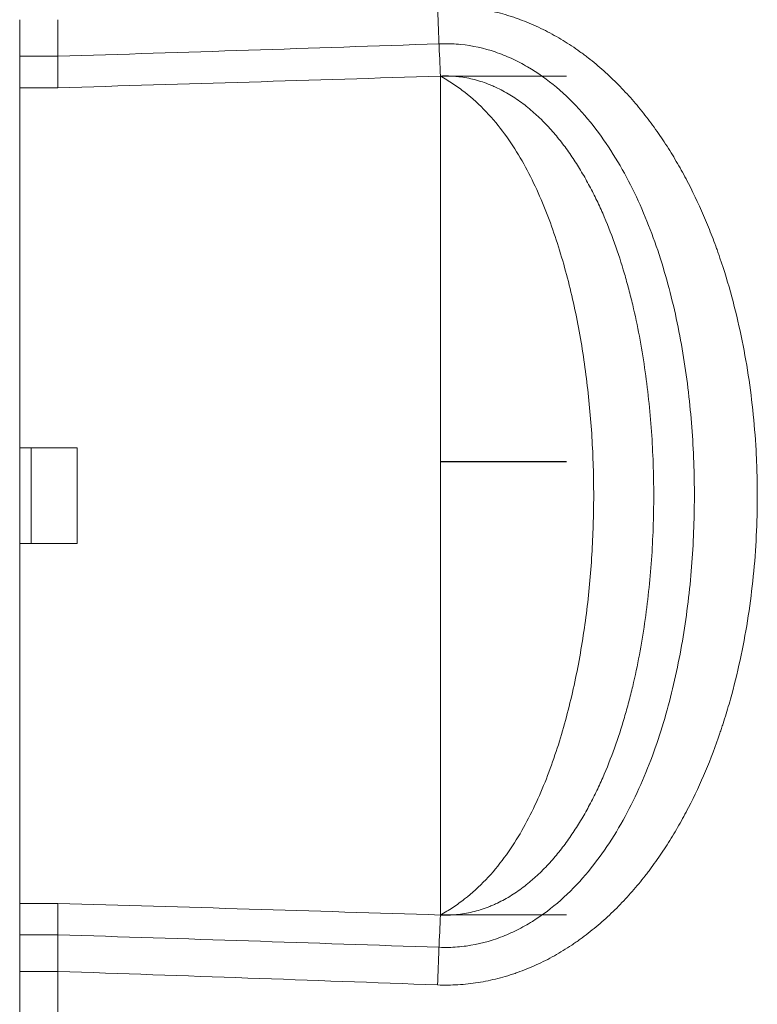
# Model space of a CAD drawing. Header units: millimetres. Extents: x 5437 to 18441, y -4466 to 3128.
# Tile 449 of 497: x 15217.61 to 15223.78, y -891.04 to -882.81. Entities that reach past the tile are written whole.
import ezdxf

# ---------------------------------------------------------------- set-up
doc = ezdxf.new("R2010")
doc.units = ezdxf.units.MM
doc.layers.add('1轮廓实线层', color=7, linetype='Continuous', lineweight=18)

# ---------------------------------------------------------------- blocks, each defined once
blk = doc.blocks.new('MR07S-930')
at = {"layer": '1轮廓实线层'}
for p, q in [((6772.26, -5718.916), (6772.26, -5715.358)), ((6774.26, -5717.271), (6772.26, -5717.271)), ((6794.26, -5762.166), (6794.26, -5718.306)), ((6772.26, -5718.916), (6774.26, -5718.916)), ((6772.26, -5737.736), (6772.26, -5718.916)), ((6775.26, -5737.736), (6772.26, -5737.736)), ((6772.26, -5737.739), (6772.26, -5742.733)), ((6772.86, -5737.739), (6772.86, -5742.732)), ((6775.26, -5737.736), (6775.26, -5742.736)), ((6772.26, -5742.736), (6775.26, -5742.736)), ((6772.26, -5761.556), (6772.26, -5742.736)), ((6772.26, -5765.114), (6772.26, -5761.556)), ((6772.26, -5761.556), (6774.26, -5761.556)), ((6772.26, -5763.201), (6774.26, -5763.201)), ((6772.26, -5782.736), (6772.26, -5765.114)), ((6772.26, -5765.114), (6774.26, -5765.114)), ((6774.26, -5782.736), (6774.26, -5765.114))]:
    blk.add_line(p, q, dxfattribs=at)
for centre, major_axis, start_param, end_param in [((6794.26, -5714.651), (0.372, -9.993), 4.711846, 5.086292), ((6794.26, -5765.821), (0.372, 9.993), 1.196893, 1.57134)]:
    blk.add_ellipse(centre, major_axis=major_axis, ratio=0.014599, start_param=start_param, end_param=end_param, dxfattribs=at)
for points, knots in [([(6794.114, -5714.651), (6794.471, -5714.637), (6794.826, -5714.641), (6795.531, -5714.684), (6795.882, -5714.722), (6796.578, -5714.831), (6796.923, -5714.902), (6797.438, -5715.033), (6797.609, -5715.081), (6797.823, -5715.145), (6797.865, -5715.159), (6797.95, -5715.186), (6797.993, -5715.199), (6798.12, -5715.241), (6798.204, -5715.27), (6798.624, -5715.419), (6798.951, -5715.552), (6799.594, -5715.844), (6799.908, -5716.004), (6800.523, -5716.348), (6800.824, -5716.532), (6801.267, -5716.827), (6801.413, -5716.928), (6801.629, -5717.084), (6801.701, -5717.137), (6801.844, -5717.244), (6801.914, -5717.298), (6802.265, -5717.57), (6802.537, -5717.797), (6803.063, -5718.267), (6803.318, -5718.51), (6803.812, -5719.01), (6804.051, -5719.268), (6804.515, -5719.797), (6804.74, -5720.069), (6805.066, -5720.486), (6805.174, -5720.627), (6805.385, -5720.912), (6805.489, -5721.056), (6805.796, -5721.492), (6805.992, -5721.787), (6806.37, -5722.384), (6806.552, -5722.687), (6806.901, -5723.298), (6807.069, -5723.608), (6807.553, -5724.546), (6807.85, -5725.184), (6808.261, -5726.159), (6808.392, -5726.487), (6808.581, -5726.983), (6808.642, -5727.149), (6808.732, -5727.399), (6808.762, -5727.483), (6808.821, -5727.65), (6808.849, -5727.734), (6809.107, -5728.488), (6809.312, -5729.162), (6809.679, -5730.517), (6809.842, -5731.198), (6810.129, -5732.566), (6810.253, -5733.253), (6810.465, -5734.633), (6810.552, -5735.326), (6810.692, -5736.718), (6810.744, -5737.417), (6810.797, -5738.47), (6810.81, -5738.821), (6810.828, -5739.526), (6810.832, -5739.879), (6810.832, -5740.94), (6810.797, -5742.349), (6810.693, -5743.747), (6810.553, -5745.14), (6810.465, -5745.834), (6810.253, -5747.216), (6810.129, -5747.904), (6809.842, -5749.274), (6809.679, -5749.956), (6809.403, -5750.974), (6809.305, -5751.312), (6809.151, -5751.819), (6809.071, -5752.072), (6808.989, -5752.324), (6808.933, -5752.492), (6808.905, -5752.576), (6808.647, -5753.331), (6808.397, -5753.991), (6807.851, -5755.287), (6807.555, -5755.923), (6807.072, -5756.859), (6806.905, -5757.167), (6806.556, -5757.777), (6806.376, -5758.079), (6805.999, -5758.674), (6805.803, -5758.968), (6805.498, -5759.403), (6805.394, -5759.547), (6805.235, -5759.762), (6805.182, -5759.833), (6805.074, -5759.974), (6804.803, -5760.325), (6804.522, -5760.666), (6804.057, -5761.197), (6803.818, -5761.455), (6803.324, -5761.956), (6803.069, -5762.199), (6802.544, -5762.668), (6802.273, -5762.895), (6801.854, -5763.221), (6801.712, -5763.328), (6801.496, -5763.484), (6801.423, -5763.536), (6801.276, -5763.637), (6801.203, -5763.688), (6800.832, -5763.935), (6800.53, -5764.12), (6799.913, -5764.466), (6799.598, -5764.626), (6798.954, -5764.919), (6798.626, -5765.052), (6798.207, -5765.201), (6798.122, -5765.23), (6797.953, -5765.286), (6797.868, -5765.313), (6797.612, -5765.391), (6797.44, -5765.438), (6796.925, -5765.57), (6796.579, -5765.641), (6795.883, -5765.75), (6795.532, -5765.788), (6794.826, -5765.83), (6794.471, -5765.835), (6794.114, -5765.821)], [0, 0, 0, 0, 0.015625, 0.015625, 0.03125, 0.03125, 0.046875, 0.046875, 0.054688, 0.054688, 0.056641, 0.056641, 0.058594, 0.058594, 0.0625, 0.0625, 0.078125, 0.078125, 0.09375, 0.09375, 0.109375, 0.109375, 0.117188, 0.117188, 0.121094, 0.121094, 0.125, 0.125, 0.140625, 0.140625, 0.15625, 0.15625, 0.171875, 0.171875, 0.1875, 0.1875, 0.195313, 0.195313, 0.203125, 0.203125, 0.21875, 0.21875, 0.234375, 0.234375, 0.25, 0.25, 0.28125, 0.28125, 0.296875, 0.296875, 0.304688, 0.304688, 0.308594, 0.308594, 0.3125, 0.3125, 0.34375, 0.34375, 0.375, 0.375, 0.40625, 0.40625, 0.4375, 0.4375, 0.46875, 0.46875, 0.484375, 0.484375, 0.5, 0.5, 0.53125, 0.5625, 0.5625, 0.59375, 0.59375, 0.625, 0.625, 0.65625, 0.65625, 0.671875, 0.671875, 0.679688, 0.683594, 0.683594, 0.6875, 0.6875, 0.71875, 0.71875, 0.75, 0.75, 0.765625, 0.765625, 0.78125, 0.78125, 0.796875, 0.796875, 0.804688, 0.804688, 0.808594, 0.808594, 0.8125, 0.828125, 0.828125, 0.84375, 0.84375, 0.859375, 0.859375, 0.875, 0.875, 0.882813, 0.882813, 0.886719, 0.886719, 0.890625, 0.890625, 0.90625, 0.90625, 0.921875, 0.921875, 0.9375, 0.9375, 0.941406, 0.941406, 0.945313, 0.945313, 0.953125, 0.953125, 0.96875, 0.96875, 0.984375, 0.984375, 1, 1, 1, 1]), ([(6774.26, -5718.916), (6774.26, -5718.629), (6774.26, -5718.34), (6774.26, -5717.757), (6774.26, -5717.169), (6774.26, -5716.571), (6774.26, -5715.969), (6774.26, -5715.665), (6774.26, -5715.358)], [0, 0, 0, 0, 0.25, 0.25, 0.5, 0.75, 0.75, 1, 1, 1, 1]), ([(6794.19, -5763.852), (6794.353, -5763.859), (6794.517, -5763.861), (6794.992, -5763.852), (6795.304, -5763.828), (6796.235, -5763.699), (6796.832, -5763.543), (6797.697, -5763.216), (6797.981, -5763.092), (6798.538, -5762.814), (6798.81, -5762.661), (6799.598, -5762.169), (6800.088, -5761.797), (6801.013, -5760.979), (6801.449, -5760.53), (6802.656, -5759.12), (6803.333, -5758.096), (6804.216, -5756.471), (6804.488, -5755.911), (6804.987, -5754.781), (6805.214, -5754.21), (6805.837, -5752.479), (6806.177, -5751.304), (6806.736, -5748.919), (6806.956, -5747.707), (6807.291, -5745.262), (6807.404, -5744.041), (6807.537, -5741.603), (6807.556, -5740.385), (6807.502, -5737.951), (6807.429, -5736.736), (6807.183, -5734.308), (6807.011, -5733.096), (6806.664, -5731.28), (6806.534, -5730.674), (6806.242, -5729.476), (6806.081, -5728.882), (6805.546, -5727.115), (6805.121, -5725.957), (6804.091, -5723.706), (6803.497, -5722.634), (6802.446, -5721.134), (6802.069, -5720.651), (6801.249, -5719.731), (6800.802, -5719.291), (6799.854, -5718.493), (6799.352, -5718.133), (6798.548, -5717.664), (6798.27, -5717.518), (6797.706, -5717.259), (6797.419, -5717.145), (6796.545, -5716.849), (6795.945, -5716.715), (6795.013, -5716.621), (6794.7, -5716.608), (6794.324, -5716.615), (6794.257, -5716.617), (6794.19, -5716.62)], [0, 0, 0, 0, 0.008058, 0.008058, 0.023505, 0.023505, 0.054398, 0.054398, 0.069845, 0.069845, 0.085292, 0.085292, 0.116186, 0.116186, 0.147079, 0.147079, 0.208867, 0.208867, 0.23976, 0.23976, 0.270654, 0.270654, 0.332441, 0.332441, 0.394229, 0.394229, 0.456016, 0.456016, 0.517803, 0.517803, 0.57959, 0.57959, 0.641378, 0.641378, 0.672271, 0.672271, 0.703165, 0.703165, 0.764952, 0.764952, 0.82674, 0.82674, 0.857633, 0.857633, 0.888527, 0.888527, 0.91942, 0.91942, 0.934867, 0.934867, 0.950314, 0.950314, 0.981208, 0.981208, 0.996655, 0.996655, 1, 1, 1, 1]), ([(6794.26, -5762.166), (6794.545, -5762.18), (6794.827, -5762.173), (6795.386, -5762.119), (6795.663, -5762.072), (6796.075, -5761.973), (6796.212, -5761.935), (6796.416, -5761.871), (6796.483, -5761.849), (6796.618, -5761.802), (6796.684, -5761.777), (6796.817, -5761.726), (6796.883, -5761.699), (6797.014, -5761.644), (6797.208, -5761.558), (6797.398, -5761.464), (6797.77, -5761.266), (6798.009, -5761.12), (6798.473, -5760.805), (6798.698, -5760.635), (6798.97, -5760.409), (6799.024, -5760.363), (6799.131, -5760.27), (6799.184, -5760.223), (6799.341, -5760.081), (6799.444, -5759.984), (6799.744, -5759.688), (6799.936, -5759.484), (6800.305, -5759.063), (6800.481, -5758.847), (6800.821, -5758.403), (6800.984, -5758.176), (6801.298, -5757.712), (6801.449, -5757.475), (6801.667, -5757.113), (6801.739, -5756.991), (6801.878, -5756.746), (6801.946, -5756.623), (6802.146, -5756.253), (6802.274, -5756.003), (6802.518, -5755.5), (6802.635, -5755.246), (6802.971, -5754.479), (6803.176, -5753.96), (6803.553, -5752.909), (6803.725, -5752.377), (6803.962, -5751.57), (6804.037, -5751.299), (6804.145, -5750.892), (6804.18, -5750.756), (6804.248, -5750.483), (6804.282, -5750.347), (6804.444, -5749.664), (6804.56, -5749.117), (6804.768, -5748.019), (6804.86, -5747.469), (6805.022, -5746.365), (6805.091, -5745.812), (6805.21, -5744.703), (6805.259, -5744.148), (6805.337, -5743.034), (6805.396, -5741.918), (6805.415, -5740.797), (6805.415, -5739.674), (6805.405, -5739.113), (6805.366, -5737.995), (6805.337, -5737.437), (6805.259, -5736.324), (6805.21, -5735.768), (6805.091, -5734.66), (6805.022, -5734.107), (6804.86, -5733.005), (6804.769, -5732.455), (6804.561, -5731.358), (6804.445, -5730.811), (6804.251, -5729.994), (6804.182, -5729.721), (6804.075, -5729.314), (6804.038, -5729.178), (6803.962, -5728.907), (6803.924, -5728.772), (6803.726, -5728.099), (6803.554, -5727.565), (6803.176, -5726.512), (6802.971, -5725.992), (6802.634, -5725.223), (6802.517, -5724.969), (6802.272, -5724.464), (6802.144, -5724.214), (6801.943, -5723.842), (6801.875, -5723.719), (6801.735, -5723.475), (6801.664, -5723.353), (6801.447, -5722.993), (6801.296, -5722.757), (6800.983, -5722.294), (6800.82, -5722.067), (6800.48, -5721.624), (6800.303, -5721.407), (6799.935, -5720.986), (6799.742, -5720.782), (6799.491, -5720.534), (6799.44, -5720.485), (6799.337, -5720.388), (6799.285, -5720.34), (6799.128, -5720.198), (6799.021, -5720.105), (6798.697, -5719.836), (6798.473, -5719.667), (6798.011, -5719.353), (6797.772, -5719.208), (6797.401, -5719.01), (6797.275, -5718.947), (6797.082, -5718.858), (6796.985, -5718.815), (6796.887, -5718.774), (6796.821, -5718.748), (6796.788, -5718.735), (6796.489, -5718.619), (6796.22, -5718.534), (6795.673, -5718.402), (6795.395, -5718.354), (6795.043, -5718.32), (6794.972, -5718.314), (6794.83, -5718.306), (6794.759, -5718.303), (6794.545, -5718.297), (6794.402, -5718.299), (6794.26, -5718.306)], [0, 0, 0, 0, 0.015625, 0.015625, 0.03125, 0.03125, 0.039063, 0.039063, 0.042969, 0.042969, 0.046875, 0.046875, 0.050781, 0.050781, 0.054688, 0.0625, 0.0625, 0.078125, 0.078125, 0.09375, 0.09375, 0.097656, 0.097656, 0.101563, 0.101563, 0.109375, 0.109375, 0.125, 0.125, 0.140625, 0.140625, 0.15625, 0.15625, 0.171875, 0.171875, 0.179688, 0.179688, 0.1875, 0.1875, 0.203125, 0.203125, 0.21875, 0.21875, 0.25, 0.25, 0.28125, 0.28125, 0.296875, 0.296875, 0.304688, 0.304688, 0.3125, 0.3125, 0.34375, 0.34375, 0.375, 0.375, 0.40625, 0.40625, 0.4375, 0.4375, 0.46875, 0.5, 0.5, 0.53125, 0.53125, 0.5625, 0.5625, 0.59375, 0.59375, 0.625, 0.625, 0.65625, 0.65625, 0.6875, 0.6875, 0.703125, 0.703125, 0.710938, 0.710938, 0.71875, 0.71875, 0.75, 0.75, 0.78125, 0.78125, 0.796875, 0.796875, 0.8125, 0.8125, 0.820313, 0.820313, 0.828125, 0.828125, 0.84375, 0.84375, 0.859375, 0.859375, 0.875, 0.875, 0.890625, 0.890625, 0.894531, 0.894531, 0.898438, 0.898438, 0.90625, 0.90625, 0.921875, 0.921875, 0.9375, 0.9375, 0.945313, 0.945313, 0.949219, 0.951172, 0.951172, 0.953125, 0.953125, 0.96875, 0.96875, 0.984375, 0.984375, 0.988281, 0.988281, 0.992188, 0.992188, 1, 1, 1, 1]), ([(6794.26, -5718.306), (6794.26, -5718.306), (6794.26, -5718.306), (6794.378, -5718.306), (6794.498, -5718.306), (6794.731, -5718.306), (6794.846, -5718.306), (6795.186, -5718.306), (6795.406, -5718.306), (6796.044, -5718.306), (6796.436, -5718.306), (6796.983, -5718.306), (6797.158, -5718.306), (6797.493, -5718.306), (6797.653, -5718.306), (6798.111, -5718.306), (6798.389, -5718.306), (6798.904, -5718.306), (6799.141, -5718.306), (6799.581, -5718.306), (6799.785, -5718.306), (6800.315, -5718.306), (6800.607, -5718.306), (6800.859, -5718.306)], [0, 0, 0, 0, 0.000003, 0.000003, 0.031949, 0.031949, 0.063896, 0.063896, 0.12779, 0.12779, 0.255577, 0.255577, 0.319471, 0.319471, 0.383364, 0.383364, 0.511151, 0.511151, 0.638939, 0.638939, 0.766726, 0.766726, 1, 1, 1, 1]), ([(6794.26, -5718.306), (6794.26, -5718.306), (6794.26, -5718.306), (6794.378, -5718.306), (6794.498, -5718.306), (6794.731, -5718.306), (6794.846, -5718.306), (6795.186, -5718.306), (6795.406, -5718.306), (6796.044, -5718.306), (6796.436, -5718.306), (6796.983, -5718.306), (6797.158, -5718.306), (6797.493, -5718.306), (6797.653, -5718.306), (6798.111, -5718.306), (6798.389, -5718.306), (6798.904, -5718.306), (6799.141, -5718.306), (6799.581, -5718.306), (6799.785, -5718.306), (6800.315, -5718.306), (6800.607, -5718.306), (6800.859, -5718.306)], [0, 0, 0, 0, 0.000003, 0.000003, 0.031949, 0.031949, 0.063896, 0.063896, 0.12779, 0.12779, 0.255577, 0.255577, 0.319471, 0.319471, 0.383364, 0.383364, 0.511151, 0.511151, 0.638939, 0.638939, 0.766726, 0.766726, 1, 1, 1, 1]), ([(6794.26, -5718.306), (6794.26, -5718.306), (6794.26, -5718.306), (6794.378, -5718.306), (6794.498, -5718.306), (6794.731, -5718.306), (6794.846, -5718.306), (6795.186, -5718.306), (6795.406, -5718.306), (6796.044, -5718.306), (6796.436, -5718.306), (6796.983, -5718.306), (6797.158, -5718.306), (6797.493, -5718.306), (6797.653, -5718.306), (6798.111, -5718.306), (6798.389, -5718.306), (6798.904, -5718.306), (6799.141, -5718.306), (6799.581, -5718.306), (6799.785, -5718.306), (6800.315, -5718.306), (6800.607, -5718.306), (6800.859, -5718.306)], [0, 0, 0, 0, 0.000003, 0.000003, 0.031949, 0.031949, 0.063896, 0.063896, 0.12779, 0.12779, 0.255577, 0.255577, 0.319471, 0.319471, 0.383364, 0.383364, 0.511151, 0.511151, 0.638939, 0.638939, 0.766726, 0.766726, 1, 1, 1, 1]), ([(6794.26, -5718.306), (6794.26, -5718.306), (6794.26, -5718.306), (6794.378, -5718.306), (6794.498, -5718.306), (6794.731, -5718.306), (6794.846, -5718.306), (6795.186, -5718.306), (6795.406, -5718.306), (6796.044, -5718.306), (6796.436, -5718.306), (6796.983, -5718.306), (6797.158, -5718.306), (6797.493, -5718.306), (6797.653, -5718.306), (6798.111, -5718.306), (6798.389, -5718.306), (6798.904, -5718.306), (6799.141, -5718.306), (6799.581, -5718.306), (6799.785, -5718.306), (6800.315, -5718.306), (6800.607, -5718.306), (6800.859, -5718.306)], [0, 0, 0, 0, 0.000003, 0.000003, 0.031949, 0.031949, 0.063896, 0.063896, 0.12779, 0.12779, 0.255577, 0.255577, 0.319471, 0.319471, 0.383364, 0.383364, 0.511151, 0.511151, 0.638939, 0.638939, 0.766726, 0.766726, 1, 1, 1, 1]), ([(6794.26, -5718.306), (6794.26, -5718.306), (6794.26, -5718.306), (6794.378, -5718.306), (6794.498, -5718.306), (6794.731, -5718.306), (6794.846, -5718.306), (6795.186, -5718.306), (6795.406, -5718.306), (6796.044, -5718.306), (6796.436, -5718.306), (6796.983, -5718.306), (6797.158, -5718.306), (6797.493, -5718.306), (6797.653, -5718.306), (6798.111, -5718.306), (6798.389, -5718.306), (6798.904, -5718.306), (6799.141, -5718.306), (6799.581, -5718.306), (6799.785, -5718.306), (6800.315, -5718.306), (6800.607, -5718.306), (6800.859, -5718.306)], [0, 0, 0, 0, 0.000003, 0.000003, 0.031949, 0.031949, 0.063896, 0.063896, 0.12779, 0.12779, 0.255577, 0.255577, 0.319471, 0.319471, 0.383364, 0.383364, 0.511151, 0.511151, 0.638939, 0.638939, 0.766726, 0.766726, 1, 1, 1, 1]), ([(6794.26, -5718.306), (6794.37, -5718.368), (6794.482, -5718.433), (6794.7, -5718.567), (6794.808, -5718.636), (6795.126, -5718.848), (6795.333, -5718.997), (6795.934, -5719.467), (6796.306, -5719.807), (6797.001, -5720.537), (6797.324, -5720.927), (6797.915, -5721.733), (6798.185, -5722.15), (6798.939, -5723.436), (6799.365, -5724.34), (6800.115, -5726.214), (6800.431, -5727.169), (6800.981, -5729.107), (6801.213, -5730.089), (6801.607, -5732.08), (6801.768, -5733.089), (6802.025, -5735.13), (6802.12, -5736.155), (6802.245, -5738.203), (6802.276, -5739.227), (6802.275, -5741.276), (6802.244, -5742.3), (6802.149, -5743.838), (6802.109, -5744.351), (6802.013, -5745.376), (6801.957, -5745.889), (6801.763, -5747.416), (6801.601, -5748.422), (6801.207, -5750.409), (6800.974, -5751.391), (6800.424, -5753.326), (6800.106, -5754.28), (6799.355, -5756.155), (6798.927, -5757.058), (6798.171, -5758.344), (6797.9, -5758.761), (6797.306, -5759.566), (6796.982, -5759.957), (6796.289, -5760.681), (6795.919, -5761.017), (6795.326, -5761.48), (6795.02, -5761.701), (6794.699, -5761.906), (6794.482, -5762.039), (6794.37, -5762.104), (6794.26, -5762.166)], [0, 0, 0, 0, 0.007813, 0.007813, 0.015625, 0.015625, 0.03125, 0.03125, 0.0625, 0.0625, 0.09375, 0.09375, 0.125, 0.125, 0.1875, 0.1875, 0.25, 0.25, 0.3125, 0.3125, 0.375, 0.375, 0.4375, 0.4375, 0.5, 0.5, 0.5625, 0.5625, 0.59375, 0.59375, 0.625, 0.625, 0.6875, 0.6875, 0.75, 0.75, 0.8125, 0.8125, 0.875, 0.875, 0.90625, 0.90625, 0.9375, 0.9375, 0.96875, 0.96875, 0.984375, 0.992188, 0.992188, 1, 1, 1, 1]), ([(6800.859, -5738.463), (6800.606, -5738.463), (6800.313, -5738.463), (6799.78, -5738.463), (6799.576, -5738.463), (6799.134, -5738.463), (6798.897, -5738.463), (6798.38, -5738.463), (6798.101, -5738.463), (6797.64, -5738.463), (6797.48, -5738.463), (6797.144, -5738.463), (6796.968, -5738.463), (6796.421, -5738.463), (6796.03, -5738.463), (6795.4, -5738.463), (6795.074, -5738.463), (6794.731, -5738.463), (6794.498, -5738.463), (6794.378, -5738.463), (6794.26, -5738.463)], [0, 0, 0, 0, 0.233789, 0.233789, 0.36149, 0.36149, 0.489192, 0.489192, 0.616894, 0.616894, 0.680745, 0.680745, 0.744596, 0.744596, 0.872298, 0.872298, 0.936149, 0.968075, 0.968075, 1, 1, 1, 1]), ([(6800.859, -5738.468), (6800.735, -5738.468), (6800.601, -5738.468), (6800.318, -5738.468), (6800.168, -5738.468), (6799.847, -5738.468), (6799.674, -5738.468), (6799.119, -5738.468), (6798.702, -5738.468), (6797.97, -5738.468), (6797.708, -5738.468), (6797.138, -5738.468), (6796.83, -5738.468), (6795.849, -5738.468), (6795.114, -5738.468), (6794.284, -5738.468), (6794.276, -5738.468), (6794.268, -5738.468), (6794.26, -5738.468)], [0, 0, 0, 0, 0.114118, 0.114118, 0.22425, 0.22425, 0.334383, 0.334383, 0.554647, 0.554647, 0.66478, 0.66478, 0.774912, 0.774912, 0.995177, 0.995177, 0.995177, 1, 1, 1, 1]), ([(6774.26, -5765.114), (6774.26, -5764.807), (6774.26, -5764.503), (6774.26, -5763.9), (6774.26, -5763.302), (6774.26, -5762.714), (6774.26, -5762.131), (6774.26, -5761.842), (6774.26, -5761.556)], [0, 0, 0, 0, 0.25, 0.25, 0.5, 0.75, 0.75, 1, 1, 1, 1]), ([(6794.26, -5762.153), (6794.268, -5762.153), (6794.276, -5762.153), (6794.284, -5762.153), (6794.698, -5762.153), (6795.092, -5762.153), (6795.84, -5762.153), (6796.19, -5762.153), (6796.845, -5762.153), (6797.152, -5762.153), (6797.719, -5762.153), (6797.98, -5762.153), (6798.709, -5762.153), (6799.125, -5762.153), (6799.678, -5762.153), (6799.85, -5762.153), (6800.171, -5762.153), (6800.32, -5762.153), (6800.603, -5762.153), (6800.736, -5762.153), (6800.859, -5762.153)], [0, 0, 0, 0, 0.004825, 0.004825, 0.004825, 0.115007, 0.115007, 0.22519, 0.22519, 0.335373, 0.335373, 0.445556, 0.445556, 0.665921, 0.665921, 0.776104, 0.776104, 0.886287, 0.886287, 1, 1, 1, 1]), ([(6794.26, -5762.153), (6794.268, -5762.153), (6794.276, -5762.153), (6794.284, -5762.153), (6794.698, -5762.153), (6795.092, -5762.153), (6795.84, -5762.153), (6796.19, -5762.153), (6796.845, -5762.153), (6797.152, -5762.153), (6797.719, -5762.153), (6797.98, -5762.153), (6798.709, -5762.153), (6799.125, -5762.153), (6799.678, -5762.153), (6799.85, -5762.153), (6800.171, -5762.153), (6800.32, -5762.153), (6800.603, -5762.153), (6800.736, -5762.153), (6800.859, -5762.153)], [0, 0, 0, 0, 0.004825, 0.004825, 0.004825, 0.115007, 0.115007, 0.22519, 0.22519, 0.335373, 0.335373, 0.445556, 0.445556, 0.665921, 0.665921, 0.776104, 0.776104, 0.886287, 0.886287, 1, 1, 1, 1]), ([(6794.26, -5762.153), (6794.268, -5762.153), (6794.276, -5762.153), (6794.284, -5762.153), (6794.698, -5762.153), (6795.092, -5762.153), (6795.84, -5762.153), (6796.19, -5762.153), (6796.845, -5762.153), (6797.152, -5762.153), (6797.719, -5762.153), (6797.98, -5762.153), (6798.709, -5762.153), (6799.125, -5762.153), (6799.678, -5762.153), (6799.85, -5762.153), (6800.171, -5762.153), (6800.32, -5762.153), (6800.603, -5762.153), (6800.736, -5762.153), (6800.859, -5762.153)], [0, 0, 0, 0, 0.004825, 0.004825, 0.004825, 0.115007, 0.115007, 0.22519, 0.22519, 0.335373, 0.335373, 0.445556, 0.445556, 0.665921, 0.665921, 0.776104, 0.776104, 0.886287, 0.886287, 1, 1, 1, 1]), ([(6794.26, -5762.153), (6794.268, -5762.153), (6794.276, -5762.153), (6794.284, -5762.153), (6794.698, -5762.153), (6795.092, -5762.153), (6795.84, -5762.153), (6796.19, -5762.153), (6796.845, -5762.153), (6797.152, -5762.153), (6797.719, -5762.153), (6797.98, -5762.153), (6798.709, -5762.153), (6799.125, -5762.153), (6799.678, -5762.153), (6799.85, -5762.153), (6800.171, -5762.153), (6800.32, -5762.153), (6800.603, -5762.153), (6800.736, -5762.153), (6800.859, -5762.153)], [0, 0, 0, 0, 0.004825, 0.004825, 0.004825, 0.115007, 0.115007, 0.22519, 0.22519, 0.335373, 0.335373, 0.445556, 0.445556, 0.665921, 0.665921, 0.776104, 0.776104, 0.886287, 0.886287, 1, 1, 1, 1]), ([(6794.26, -5762.153), (6794.268, -5762.153), (6794.276, -5762.153), (6794.284, -5762.153), (6794.698, -5762.153), (6795.092, -5762.153), (6795.84, -5762.153), (6796.19, -5762.153), (6796.845, -5762.153), (6797.152, -5762.153), (6797.719, -5762.153), (6797.98, -5762.153), (6798.709, -5762.153), (6799.125, -5762.153), (6799.678, -5762.153), (6799.85, -5762.153), (6800.171, -5762.153), (6800.32, -5762.153), (6800.603, -5762.153), (6800.736, -5762.153), (6800.859, -5762.153)], [0, 0, 0, 0, 0.004825, 0.004825, 0.004825, 0.115007, 0.115007, 0.22519, 0.22519, 0.335373, 0.335373, 0.445556, 0.445556, 0.665921, 0.665921, 0.776104, 0.776104, 0.886287, 0.886287, 1, 1, 1, 1])]:
    blk.add_open_spline(points, degree=3, knots=knots, dxfattribs=at)
for points in [[(6774.26, -5717.27), (6780.903, -5717.063), (6787.546, -5716.846), (6794.19, -5716.619)], [(6794.26, -5718.306), (6787.594, -5718.518), (6780.927, -5718.722), (6774.26, -5718.916)], [(6774.26, -5761.556), (6780.927, -5761.75), (6787.594, -5761.954), (6794.26, -5762.166)], [(6794.19, -5763.852), (6787.547, -5763.626), (6780.904, -5763.408), (6774.26, -5763.201)], [(6794.114, -5765.821), (6787.496, -5765.575), (6780.878, -5765.339), (6774.26, -5765.114)]]:
    blk.add_open_spline(points, degree=3, dxfattribs=at)

msp = doc.modelspace()

# ---------------------------------------------------------------- block references
at = {"color": 0, "xscale": 0.16, "yscale": 0.16, "zscale": 0.16}
msp.add_blockref('MR07S-930', (14134.04944, 31.65224), dxfattribs=at)

doc.saveas('drawing.dxf')
